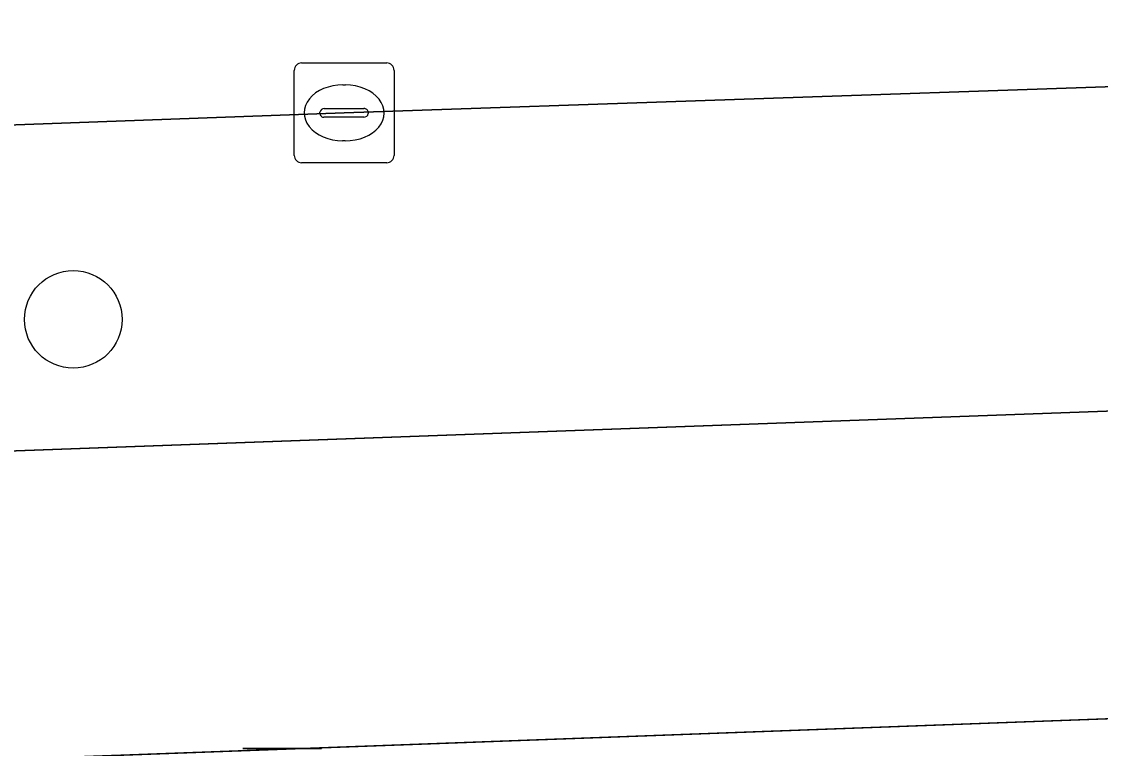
# Model space of a CAD drawing. Extents: x 161084 to 161928, y 385354 to 386522.
# Drawn here: x 161305.65 to 161316.45, y 386466.13 to 386473.41 of the extents above; entities that cross this region are included whole.
import ezdxf

# ---------------------------------------------------------------- set-up
doc = ezdxf.new("R2010")
doc.units = 0
for name, color, linetype in [('IMGEO_Berm_groen', 7, 'Continuous'), ('IMGEO_Boom', 7, 'Continuous'), ('IMGEO_Fietspad_gesloten', 7, 'Continuous'), ('IMGEO_Kolk', 7, 'Continuous'), ('IMGEO_Lichtmast', 7, 'Continuous'), ('IMGEO_OVBaan_gesloten', 7, 'Continuous'), ('IMGEO_Voetpad_open', 7, 'Continuous')]:
    doc.layers.add(name, color=color, linetype=linetype)

msp = doc.modelspace()

# ---------------------------------------------------------------- linework, layer by layer
at = {"layer": 'IMGEO_Berm_groen'}
for points in [[(161324.488, 386473.029), (161324.174, 386473.019), (161308.878, 386472.496), (161294.413, 386471.969), (161278.948, 386471.456), (161264.494, 386470.965), (161249.014, 386470.423), (161234.54, 386469.929), (161219.072, 386469.405), (161204.61, 386468.919), (161189.602, 386468.4), (161168.592, 386467.689), (161159.524, 386467.368), (161153.509, 386467.159), (161145.56, 386466.922), (161141.753, 386466.809), (161140.444, 386466.789)], [(161117.118, 386461.128), (161118.237, 386461.225), (161123.802, 386461.992), (161134.063, 386462.983), (161152.508, 386463.647), (161176.804, 386464.387), (161190.3, 386464.782), (161209.299, 386465.541), (161259.107, 386467.409), (161318.227, 386469.57)]]:
    msp.add_lwpolyline(points, dxfattribs=at)
at = {"layer": 'IMGEO_Boom'}
msp.add_circle((161306.165, 386470.427), 0.489, dxfattribs=at)
at = {"layer": 'IMGEO_Fietspad_gesloten'}
for points in [[(161356.064, 386471.197), (161349.771, 386471.004), (161348.366, 386470.951), (161340.709, 386470.708), (161337.397, 386470.554), (161333.061, 386470.431), (161328.488, 386470.039), (161324.656, 386469.71), (161323.568, 386469.636), (161318.227, 386469.57), (161259.107, 386467.409), (161209.299, 386465.541), (161190.3, 386464.782), (161176.804, 386464.387), (161152.508, 386463.647), (161134.063, 386462.983), (161123.802, 386461.992), (161118.237, 386461.225), (161117.118, 386461.128)], [(161133.048, 386459.715), (161134.497, 386459.803), (161152.195, 386460.489), (161294.6, 386465.615), (161295.411, 386465.645), (161322.752, 386466.655), (161341.262, 386467.223), (161348.14, 386467.407), (161350.229, 386467.481), (161356.184, 386467.639), (161356.064, 386471.197)]]:
    msp.add_lwpolyline(points, dxfattribs=at)
at = {"layer": 'IMGEO_Kolk'}
for p, q in [((161308.452, 386472.996), (161309.304, 386472.996)), ((161308.377, 386472.07), (161308.377, 386472.922)), ((161309.378, 386472.922), (161309.378, 386472.07)), ((161308.865, 386472.776), (161308.89, 386472.776)), ((161308.679, 386472.539), (161309.077, 386472.539)), ((161308.636, 386472.49), (161308.636, 386472.502)), ((161309.074, 386472.453), (161308.676, 386472.453)), ((161309.12, 386472.502), (161309.12, 386472.49)), ((161308.888, 386472.216), (161308.863, 386472.216)), ((161309.304, 386471.996), (161308.452, 386471.996))]:
    msp.add_line(p, q, dxfattribs=at)
for points in [[(161308.452, 386472.996), (161309.304, 386472.996)], [(161308.377, 386472.07), (161308.377, 386472.922)], [(161309.378, 386472.922), (161309.378, 386472.07)], [(161309.304, 386471.996), (161308.452, 386471.996)]]:
    msp.add_lwpolyline(points, dxfattribs=at)
for centre, radius, start, end in [((161308.454, 386472.92), 0.0765, 91.552, 178.448), ((161308.454, 386472.92), 0.0765, 91.552, 178.448), ((161309.302, 386472.92), 0.0765, 1.552, 88.448), ((161309.302, 386472.92), 0.0765, 1.552, 88.448), ((161308.676, 386472.499), 0.0403, 85.8775, 175.7526), ((161309.081, 386472.501), 0.0386, 1.7309, 96.639), ((161308.673, 386472.489), 0.0366, 178.938, 274.7102), ((161309.077, 386472.496), 0.043, 264.8664, 352.4533), ((161308.454, 386472.072), 0.0765, 181.552, 268.448), ((161308.454, 386472.072), 0.0765, 181.552, 268.448), ((161309.302, 386472.072), 0.0765, 271.552, 358.448), ((161309.302, 386472.072), 0.0765, 271.552, 358.448)]:
    msp.add_arc(centre, radius, start, end, dxfattribs=at)
for centre, major_axis, ratio, start_param, end_param in [((161308.864, 386472.496), (-0.387, 0.002), 0.722429, 4.712389, 7.853982), ((161308.889, 386472.496), (-0.39, 0.002), 0.717154, 1.570796, 4.712389)]:
    msp.add_ellipse(centre, major_axis=major_axis, ratio=ratio, start_param=start_param, end_param=end_param, dxfattribs=at)
at = {"layer": 'IMGEO_Lichtmast'}
for p, q in [((161307.862, 386466.128), (161308.652, 386466.128)), ((161308.652, 386466.128), (161307.862, 386466.128))]:
    msp.add_line(p, q, dxfattribs=at)
at = {"layer": 'IMGEO_OVBaan_gesloten'}
msp.add_lwpolyline([(161204.61, 386468.919), (161219.072, 386469.405), (161234.54, 386469.929), (161249.014, 386470.423), (161264.494, 386470.965), (161278.948, 386471.456), (161294.413, 386471.969), (161308.878, 386472.496), (161324.174, 386473.019), (161324.488, 386473.029), (161328.362, 386473.166), (161332.114, 386473.411)], dxfattribs=at)
at = {"layer": 'IMGEO_Voetpad_open'}
msp.add_lwpolyline([(161356.184, 386467.639), (161350.229, 386467.481), (161348.14, 386467.407), (161341.262, 386467.223), (161322.752, 386466.655), (161295.411, 386465.645), (161295.516, 386462.834), (161324.42, 386463.871), (161331.89, 386464.15)], dxfattribs=at)

doc.saveas('drawing.dxf')
